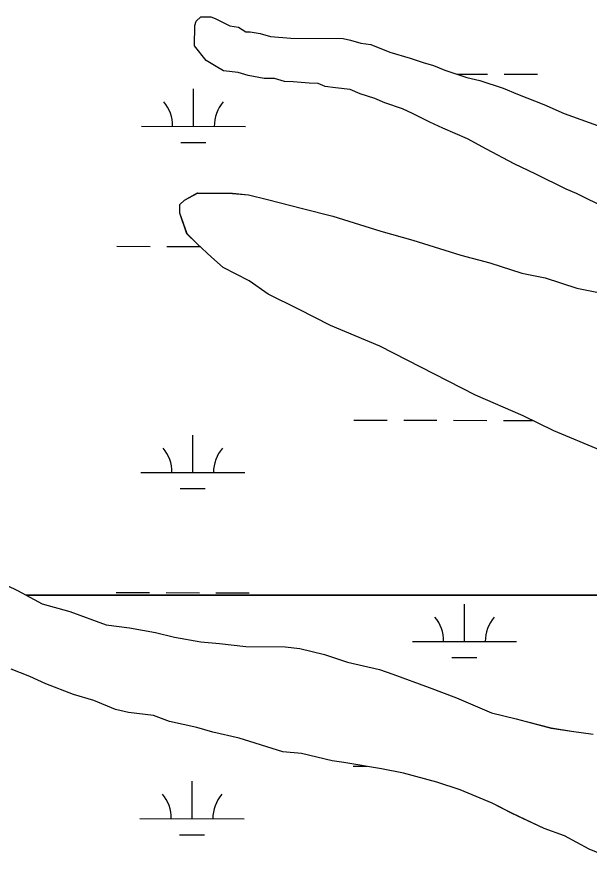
# Model space of a CAD drawing. Extents: x 3187622 to 3225504, y 800805 to 826213.
# Drawn here: x 3217211 to 3217761, y 823132 to 823938 of the extents above; entities that cross this region are included whole.
import ezdxf

# ---------------------------------------------------------------- set-up
doc = ezdxf.new("R2010")
doc.units = 0
doc.layers.add('V-SITE-VEGE', color=7, linetype='Continuous')
doc.layers.add('V-WETL-SWMP', color=7, linetype='Continuous')

msp = doc.modelspace()

# ---------------------------------------------------------------- linework, layer by layer
at = {"layer": 'V-SITE-VEGE'}
for p, q in [((3217383.71, 823933.96), (3217387.95, 823938.12)), ((3217387.95, 823938.12), (3217397.74, 823938.03)), ((3217397.74, 823938.03), (3217401.93, 823936.59)), ((3217382.27, 823929.78), (3217383.71, 823933.96)), ((3217401.93, 823936.59), (3217415.86, 823929.46)), ((3217382.09, 823910.18), (3217382.27, 823929.78)), ((3217415.86, 823929.46), (3217424.25, 823927.99)), ((3217424.25, 823927.99), (3217431.21, 823923.72)), ((3217431.21, 823923.72), (3217435.41, 823923.69)), ((3217435.41, 823923.69), (3217445.19, 823922.19)), ((3217445.19, 823922.19), (3217454.96, 823919.3)), ((3217454.96, 823919.3), (3217474.55, 823917.72)), ((3217474.55, 823917.72), (3217524.94, 823917.25)), ((3217524.94, 823917.25), (3217531.93, 823915.79)), ((3217531.93, 823915.79), (3217541.7, 823912.9)), ((3217393.15, 823896.08), (3217382.09, 823910.18)), ((3217541.7, 823912.9), (3217551.48, 823911.41)), ((3217551.48, 823911.41), (3217569.62, 823904.24)), ((3217569.62, 823904.24), (3217589.16, 823898.46)), ((3217589.16, 823898.46), (3217601.72, 823894.14)), ((3217402.9, 823890.39), (3217393.15, 823896.08)), ((3217409.86, 823886.12), (3217402.9, 823890.39)), ((3217601.72, 823894.14), (3217611.49, 823891.25)), ((3217611.49, 823891.25), (3217622.65, 823886.95)), ((3217423.84, 823884.59), (3217409.86, 823886.12)), ((3217433.62, 823881.71), (3217423.84, 823884.59)), ((3217448.99, 823878.76), (3217433.62, 823881.71)), ((3217622.65, 823886.95), (3217643.58, 823879.76)), ((3217458.79, 823878.67), (3217448.99, 823878.76)), ((3217468.56, 823875.78), (3217458.79, 823878.67)), ((3217476.96, 823875.7), (3217468.56, 823875.78)), ((3217492.34, 823874.16), (3217476.96, 823875.7)), ((3217500.74, 823874.08), (3217492.34, 823874.16)), ((3217507.71, 823871.22), (3217500.74, 823874.08)), ((3217643.58, 823879.76), (3217656.15, 823876.84)), ((3217656.15, 823876.84), (3217678.48, 823869.63)), ((3217517.5, 823869.73), (3217507.71, 823871.22)), ((3217531.48, 823868.2), (3217517.5, 823869.73)), ((3217541.24, 823863.91), (3217531.48, 823868.2)), ((3217678.48, 823869.63), (3217692.43, 823863.9)), ((3217555.2, 823859.58), (3217541.24, 823863.91)), ((3217564.96, 823855.29), (3217555.2, 823859.58)), ((3217692.43, 823863.9), (3217717.53, 823853.87)), ((3217581.7, 823849.53), (3217564.96, 823855.29)), ((3217591.46, 823845.24), (3217581.7, 823849.53)), ((3217717.53, 823853.87), (3217737.05, 823845.29)), ((3217608.19, 823836.69), (3217591.46, 823845.24)), ((3217737.05, 823845.29), (3217769.14, 823833.79)), ((3217620.73, 823830.97), (3217608.19, 823836.69)), ((3217644.43, 823820.95), (3217620.73, 823830.97)), ((3217662.54, 823810.98), (3217644.43, 823820.95)), ((3217689, 823796.74), (3217662.54, 823810.98)), ((3217709.91, 823786.74), (3217689, 823796.74)), ((3217739.18, 823772.47), (3217709.91, 823786.74)), ((3217372.31, 823761.88), (3217384.97, 823768.77)), ((3217384.97, 823768.77), (3217418.57, 823768.45)), ((3217748.94, 823768.18), (3217739.18, 823772.47)), ((3217368.07, 823757.73), (3217372.31, 823761.88)), ((3217418.57, 823768.45), (3217433.95, 823766.91)), ((3217433.95, 823766.91), (3217452.11, 823762.54)), ((3217452.11, 823762.54), (3217485.62, 823753.83)), ((3217778.2, 823753.91), (3217748.94, 823768.18)), ((3217367.99, 823749.32), (3217368.07, 823757.73)), ((3217485.62, 823753.83), (3217514.95, 823746.56)), ((3217374.81, 823729.66), (3217367.99, 823749.32)), ((3217514.95, 823746.56), (3217561.02, 823732.13)), ((3217384.52, 823719.77), (3217374.81, 823729.66)), ((3217561.02, 823732.13), (3217591.73, 823723.45)), ((3217591.73, 823723.45), (3217637.79, 823709.02)), ((3217398.4, 823707.05), (3217384.52, 823719.77)), ((3217409.5, 823697.14), (3217398.4, 823707.05)), ((3217637.79, 823709.02), (3217665.73, 823701.76)), ((3217434.58, 823684.31), (3217409.5, 823697.14)), ((3217665.73, 823701.76), (3217696.43, 823691.68)), ((3217696.43, 823691.68), (3217718.79, 823687.27)), ((3217452.66, 823671.55), (3217434.58, 823684.31)), ((3217718.79, 823687.27), (3217749.49, 823677.19)), ((3217749.49, 823677.19), (3217771.85, 823672.78)), ((3217481.93, 823657.28), (3217452.66, 823671.55)), ((3217512.58, 823641.59), (3217481.93, 823657.28)), ((3217559.99, 823621.55), (3217512.58, 823641.59)), ((3217651.94, 823574.51), (3217559.99, 823621.55)), ((3217697.96, 823554.48), (3217651.94, 823574.51)), ((3217727.22, 823540.21), (3217697.96, 823554.48)), ((3217771.84, 823521.59), (3217727.22, 823540.21)), ((3217191.13, 823396.8), (3217212.04, 823386.81)), ((3217212.04, 823386.81), (3217235.72, 823373.98)), ((3217235.72, 823373.98), (3217262.25, 823366.74)), ((3217262.25, 823366.74), (3217297.12, 823353.82)), ((3217297.12, 823353.82), (3217319.5, 823350.81)), ((3217319.5, 823350.81), (3217344.65, 823346.38)), ((3217344.65, 823346.38), (3217362.81, 823342.01)), ((3217362.81, 823342.01), (3217387.96, 823337.58)), ((3217387.96, 823337.58), (3217406.15, 823336.01)), ((3217406.15, 823336.01), (3217431.32, 823332.97)), ((3217431.32, 823332.97), (3217469.11, 823332.62)), ((3217469.11, 823332.62), (3217483.1, 823331.09)), ((3217483.1, 823331.09), (3217506.84, 823325.27)), ((3217506.84, 823325.27), (3217529.17, 823318.06)), ((3217529.17, 823318.06), (3217559.9, 823310.78)), ((3217223.87, 823304.1), (3217205.74, 823311.27)), ((3217559.9, 823310.78), (3217572.46, 823306.46)), ((3217239.2, 823296.96), (3217223.87, 823304.1)), ((3217572.46, 823306.46), (3217607.34, 823293.54)), ((3217265.71, 823286.91), (3217239.2, 823296.96)), ((3217607.34, 823293.54), (3217633.84, 823283.49)), ((3217285.25, 823281.14), (3217265.71, 823286.91)), ((3217306.17, 823272.54), (3217285.25, 823281.14)), ((3217633.84, 823283.49), (3217667.31, 823269.19)), ((3217318.74, 823269.62), (3217306.17, 823272.54)), ((3217342.51, 823266.6), (3217318.74, 823269.62)), ((3217667.31, 823269.19), (3217691.05, 823263.37)), ((3217357.86, 823260.86), (3217342.51, 823266.6)), ((3217691.05, 823263.37), (3217724.57, 823254.65)), ((3217384.4, 823255.02), (3217357.86, 823260.86)), ((3217399.76, 823250.67), (3217384.4, 823255.02)), ((3217724.57, 823254.65), (3217744.14, 823251.67)), ((3217424.9, 823244.84), (3217399.76, 823250.67)), ((3217744.14, 823251.67), (3217765.11, 823248.68)), ((3217466.78, 823231.85), (3217424.9, 823244.84)), ((3217484.96, 823230.28), (3217466.78, 823231.85)), ((3217514.29, 823223.01), (3217484.96, 823230.28)), ((3217525.48, 823221.51), (3217514.29, 823223.01)), ((3217561.82, 823215.57), (3217525.48, 823221.51)), ((3217582.77, 823211.18), (3217561.82, 823215.57)), ((3217614.89, 823202.48), (3217582.77, 823211.18)), ((3217637.22, 823195.27), (3217614.89, 823202.48)), ((3217667.9, 823182.39), (3217637.22, 823195.27)), ((3217687.41, 823172.41), (3217667.9, 823182.39)), ((3217718.07, 823158.12), (3217687.41, 823172.41)), ((3217737.6, 823150.94), (3217718.07, 823158.12)), ((3217761.28, 823138.12), (3217737.6, 823150.94))]:
    msp.add_line(p, q, dxfattribs=at)
at = {"layer": 'V-WETL-SWMP'}
for p, q in [((3217383.71, 823933.97), (3217387.94, 823938.13)), ((3217387.94, 823938.13), (3217397.74, 823938.03)), ((3217397.74, 823938.03), (3217401.93, 823936.6)), ((3217382.27, 823929.78), (3217383.71, 823933.97)), ((3217401.93, 823936.6), (3217415.86, 823929.47)), ((3217382.09, 823910.18), (3217382.27, 823929.78)), ((3217415.86, 823929.47), (3217424.25, 823927.99)), ((3217424.25, 823927.99), (3217431.21, 823923.72)), ((3217431.21, 823923.72), (3217435.41, 823923.69)), ((3217435.41, 823923.69), (3217445.19, 823922.19)), ((3217445.19, 823922.19), (3217454.96, 823919.3)), ((3217454.96, 823919.3), (3217474.55, 823917.72)), ((3217474.55, 823917.72), (3217524.94, 823917.25)), ((3217524.94, 823917.25), (3217531.92, 823915.79)), ((3217531.92, 823915.79), (3217541.7, 823912.9)), ((3217393.15, 823896.08), (3217382.09, 823910.18)), ((3217541.7, 823912.9), (3217551.48, 823911.41)), ((3217551.48, 823911.41), (3217569.61, 823904.24)), ((3217569.61, 823904.24), (3217589.16, 823898.46)), ((3217589.16, 823898.46), (3217601.72, 823894.14)), ((3217402.9, 823890.39), (3217393.15, 823896.08)), ((3217409.86, 823886.13), (3217402.9, 823890.39)), ((3217601.72, 823894.14), (3217611.49, 823891.25)), ((3217611.49, 823891.25), (3217622.65, 823886.95)), ((3217423.84, 823884.6), (3217409.86, 823886.13)), ((3217433.62, 823881.71), (3217423.84, 823884.6)), ((3217448.99, 823878.76), (3217433.62, 823881.71)), ((3217622.65, 823886.95), (3217643.58, 823879.76)), ((3217634.01, 823883.05), (3217663.68, 823882.99)), ((3217679.68, 823882.95), (3217711.68, 823882.89)), ((3217458.79, 823878.67), (3217448.99, 823878.76)), ((3217468.56, 823875.78), (3217458.79, 823878.67)), ((3217476.96, 823875.7), (3217468.56, 823875.78)), ((3217492.34, 823874.16), (3217476.96, 823875.7)), ((3217500.74, 823874.08), (3217492.34, 823874.16)), ((3217507.71, 823871.22), (3217500.74, 823874.08)), ((3217643.58, 823879.76), (3217656.15, 823876.84)), ((3217656.15, 823876.84), (3217678.48, 823869.63)), ((3217380.98, 823832.82), (3217381.06, 823868.82)), ((3217517.5, 823869.73), (3217507.71, 823871.22)), ((3217531.48, 823868.2), (3217517.5, 823869.73)), ((3217541.24, 823863.91), (3217531.48, 823868.2)), ((3217678.48, 823869.63), (3217692.43, 823863.9)), ((3217555.2, 823859.58), (3217541.24, 823863.91)), ((3217564.96, 823855.29), (3217555.2, 823859.58)), ((3217692.43, 823863.9), (3217717.53, 823853.87)), ((3217581.7, 823849.53), (3217564.96, 823855.29)), ((3217591.46, 823845.24), (3217581.7, 823849.53)), ((3217717.53, 823853.87), (3217737.05, 823845.29)), ((3217608.18, 823836.69), (3217591.46, 823845.24)), ((3217737.05, 823845.29), (3217769.14, 823833.79)), ((3217620.73, 823830.97), (3217608.18, 823836.69)), ((3217330.98, 823832.92), (3217430.98, 823832.72)), ((3217644.43, 823820.95), (3217620.73, 823830.97)), ((3217368.95, 823817.41), (3217392.95, 823817.36)), ((3217662.54, 823810.99), (3217644.43, 823820.95)), ((3217689.01, 823796.74), (3217662.54, 823810.99)), ((3217709.91, 823786.75), (3217689.01, 823796.74)), ((3217739.18, 823772.48), (3217709.91, 823786.75)), ((3217372.3, 823761.9), (3217384.97, 823768.78)), ((3217384.97, 823768.78), (3217418.56, 823768.47)), ((3217748.93, 823768.19), (3217739.18, 823772.48)), ((3217368.07, 823757.74), (3217372.3, 823761.9)), ((3217418.56, 823768.47), (3217433.95, 823766.92)), ((3217433.95, 823766.92), (3217452.1, 823762.56)), ((3217452.1, 823762.56), (3217485.62, 823753.85)), ((3217778.2, 823753.92), (3217748.93, 823768.19)), ((3217367.99, 823749.34), (3217368.07, 823757.74)), ((3217485.62, 823753.85), (3217514.95, 823746.57)), ((3217374.8, 823729.68), (3217367.99, 823749.34)), ((3217514.95, 823746.57), (3217561.01, 823732.15)), ((3217384.51, 823719.79), (3217374.8, 823729.68)), ((3217561.01, 823732.15), (3217591.73, 823723.46)), ((3217591.73, 823723.46), (3217637.79, 823709.04)), ((3217307.34, 823717.54), (3217339.34, 823717.47)), ((3217355.34, 823717.44), (3217387.14, 823717.37)), ((3217398.39, 823707.06), (3217384.51, 823719.79)), ((3217409.5, 823697.16), (3217398.39, 823707.06)), ((3217637.79, 823709.04), (3217665.72, 823701.78)), ((3217434.58, 823684.33), (3217409.5, 823697.16)), ((3217665.72, 823701.78), (3217696.42, 823691.69)), ((3217696.42, 823691.69), (3217718.78, 823687.29)), ((3217452.66, 823671.56), (3217434.58, 823684.33)), ((3217718.78, 823687.29), (3217749.49, 823677.2)), ((3217749.49, 823677.2), (3217771.84, 823672.79)), ((3217481.92, 823657.29), (3217452.66, 823671.56)), ((3217512.57, 823641.6), (3217481.92, 823657.29)), ((3217559.98, 823621.57), (3217512.57, 823641.6)), ((3217651.94, 823574.52), (3217559.98, 823621.57)), ((3217697.95, 823554.49), (3217651.94, 823574.52)), ((3217727.21, 823540.22), (3217697.95, 823554.49)), ((3217535, 823550.57), (3217567, 823550.51)), ((3217583, 823550.47), (3217615, 823550.41)), ((3217631, 823550.38), (3217663, 823550.31)), ((3217679, 823550.28), (3217706.7, 823550.22)), ((3217380.3, 823500.15), (3217380.38, 823536.15)), ((3217771.84, 823521.61), (3217727.21, 823540.22)), ((3217330.3, 823500.25), (3217430.3, 823500.04)), ((3217368.27, 823484.74), (3217392.27, 823484.69)), ((3217191.13, 823396.81), (3217212.03, 823386.82)), ((3217212.03, 823386.82), (3217220.16, 823382.42)), ((3217220.16, 823382.42), (3218148.58, 823382.42)), ((3217306.66, 823384.86), (3217338.66, 823384.8)), ((3217354.66, 823384.77), (3217386.66, 823384.7)), ((3217402.66, 823384.67), (3217434.66, 823384.6)), ((3217641.41, 823337.76), (3217641.48, 823373.76)), ((3217591.41, 823337.86), (3217691.4, 823337.66)), ((3217629.37, 823322.35), (3217653.37, 823322.3)), ((3217223.86, 823304.1), (3217205.72, 823311.26)), ((3217239.19, 823296.95), (3217223.86, 823304.1)), ((3217265.69, 823286.91), (3217239.19, 823296.95)), ((3217285.24, 823281.13), (3217265.69, 823286.91)), ((3217306.16, 823272.53), (3217285.24, 823281.13)), ((3217318.73, 823269.62), (3217306.16, 823272.53)), ((3217342.5, 823266.6), (3217318.73, 823269.62)), ((3217357.84, 823260.86), (3217342.5, 823266.6)), ((3217384.39, 823255.01), (3217357.84, 823260.86)), ((3217399.74, 823250.67), (3217384.39, 823255.01)), ((3217424.89, 823244.83), (3217399.74, 823250.67)), ((3217466.76, 823231.85), (3217424.89, 823244.83)), ((3217484.95, 823230.28), (3217466.76, 823231.85)), ((3217514.28, 823223.01), (3217484.95, 823230.28)), ((3217525.46, 823221.5), (3217514.28, 823223.01)), ((3217561.8, 823215.56), (3217525.46, 823221.5)), ((3217534.31, 823217.9), (3217547.66, 823217.88)), ((3217582.76, 823211.17), (3217561.8, 823215.56)), ((3217614.88, 823202.47), (3217582.76, 823211.17)), ((3217379.62, 823167.48), (3217379.69, 823203.48)), ((3217637.21, 823195.27), (3217614.88, 823202.47)), ((3217667.89, 823182.38), (3217637.21, 823195.27)), ((3217687.39, 823172.4), (3217667.89, 823182.38)), ((3217329.62, 823167.58), (3217429.62, 823167.37)), ((3217718.06, 823158.12), (3217687.39, 823172.4)), ((3217737.59, 823150.94), (3217718.06, 823158.12)), ((3217367.59, 823152.07), (3217391.59, 823152.02)), ((3217761.27, 823138.12), (3217737.59, 823150.94)), ((3217775.21, 823132.39), (3217761.27, 823138.12))]:
    msp.add_line(p, q, dxfattribs=at)
msp.add_lwpolyline([(3218148.58, 823382.41), (3217220.16, 823382.41), (3217235.72, 823373.99), (3217262.25, 823366.74), (3217297.12, 823353.82), (3217319.49, 823350.81), (3217344.65, 823346.38), (3217362.81, 823342.01), (3217387.97, 823337.58), (3217406.15, 823336.01), (3217431.32, 823332.97), (3217469.11, 823332.62), (3217483.1, 823331.09), (3217506.84, 823325.27), (3217529.17, 823318.07), (3217559.9, 823310.78), (3217572.46, 823306.46), (3217607.34, 823293.54), (3217633.84, 823283.49), (3217667.31, 823269.19), (3217691.05, 823263.37), (3217724.57, 823254.66), (3217744.14, 823251.67), (3217765.11, 823248.68)], dxfattribs=at)
for centre, start, end in [((3217325.74, 823833.41), 359.11148, 40.65514), ((3217436.23, 823833.18), 139.11148, 180.65514), ((3217325.06, 823500.73), 359.11148, 40.65514), ((3217435.55, 823500.51), 139.11148, 180.65514), ((3217586.16, 823338.34), 359.11148, 40.65514), ((3217696.65, 823338.12), 139.11148, 180.65514), ((3217324.38, 823168.06), 359.11148, 40.65514), ((3217434.86, 823167.84), 139.11148, 180.65514)]:
    msp.add_arc(centre, 35.25, start, end, dxfattribs=at)

doc.saveas('drawing.dxf')
